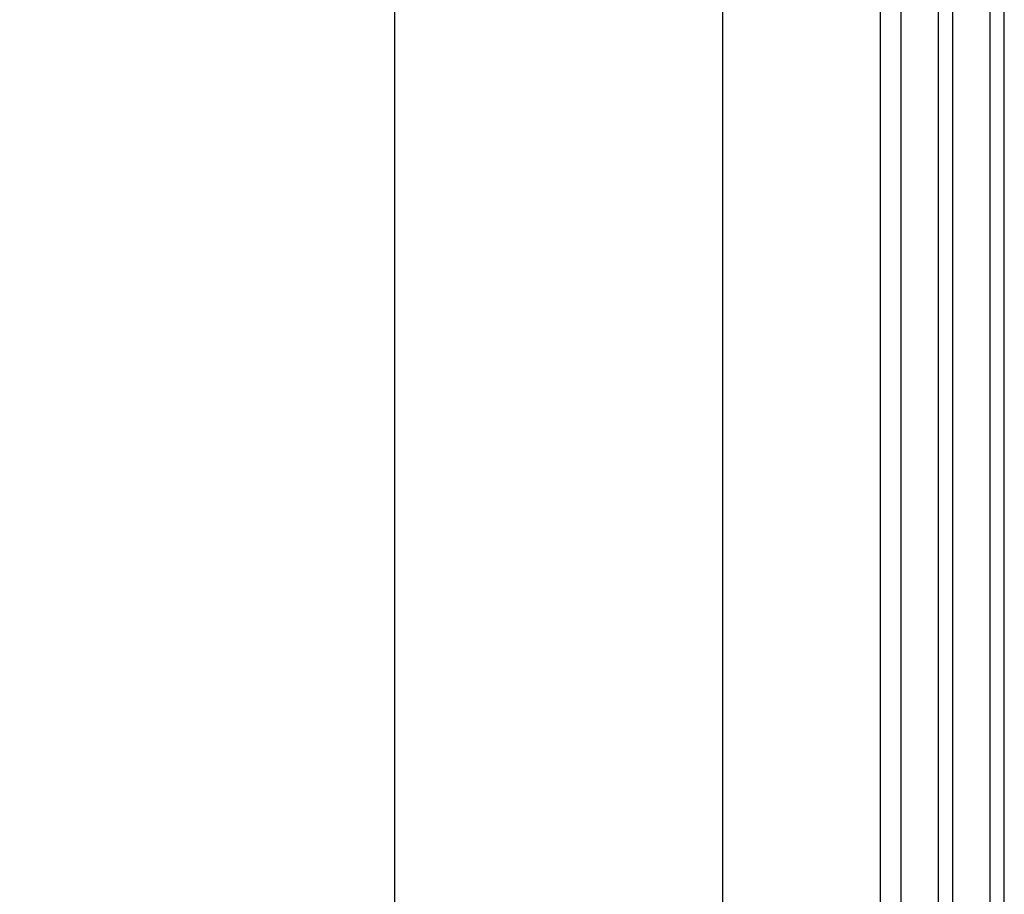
# Model space of a CAD drawing. Header units: millimetres. Extents: x -637441 to -130928, y -380379 to -53767.
# Tile 349 of 390: x -337772 to -337352, y -151853 to -151481. Entities that reach past the tile are written whole.
import ezdxf

# ---------------------------------------------------------------- set-up
doc = ezdxf.new("R2010")
doc.units = ezdxf.units.MM
doc.header["$LTSCALE"] = 10
doc.layers.add('CKTEXTY_MALE', color=7, linetype='Continuous', lineweight=25)
doc.layers.add('CrossSectionsGlass', color=4, linetype='Continuous')
doc.layers.add('ZDIVO', color=6, linetype='Continuous')
doc.styles.get("Standard").update_dxf_attribs({"font": 'simplex.shx', "width": 0.8})
doc.dimstyles.new('normální', dxfattribs={"dimscale": 50, "dimtxt": 2.5, "dimasz": 2.5, "dimexe": 1.768, "dimexo": 5, "dimtad": 1, "dimrnd": 1, "dimtxsty": 'Standard', "dimblk1": 'OBLIQUE', "dimblk2": 'OBLIQUE', "dimsah": 1, "dimcen": 2.5, "dimdle": 1.8, "dimadec": 0, "dimazin": 0, "dimtfac": 1, "dimtix": 1, "dimtmove": 2, "dimatfit": 3, "dimfxl": 1, "dimarcsym": 0})

# ---------------------------------------------------------------- blocks, each defined once
blk = doc.blocks.new('_OBLIQUE')
at = {"color": 0, "linetype": 'ByBlock'}
blk.add_line((-0.5, -0.5), (0.5, 0.5), dxfattribs=at)
blk = doc.blocks.new('*D1263')
at = {"layer": 'CKTEXTY_MALE', "color": 0, "lineweight": -2}
for p, q in [((-338120.14, -149241.72), (-338120.14, -152271.72)), ((-337850.95, -149331.72), (-338208.54, -149331.72)), ((-337850.95, -152181.72), (-338208.54, -152181.72))]:
    blk.add_line(p, q, dxfattribs=at)
at = {"layer": 'DEFPOINTS', "color": 0}
for p in [(-337600.95, -149331.72), (-338120.14, -152181.72), (-337600.95, -152181.72)]:
    blk.add_point(p, dxfattribs=at)
at = {"layer": 'CKTEXTY_MALE', "color": 0, "lineweight": -2, "xscale": 125, "yscale": 125, "zscale": 125}
for p, rotation in [((-338120.14, -149331.72), 90), ((-338120.14, -152181.72), 270)]:
    blk.add_blockref('_OBLIQUE', p, dxfattribs=dict(at, rotation=rotation))
at = {"layer": 'CKTEXTY_MALE', "color": 0, "insert": (-338213.89, -150756.72), "char_height": 125, "attachment_point": 5, "rotation": 90}
blk.add_mtext('2850', dxfattribs=at)

msp = doc.modelspace()

# ---------------------------------------------------------------- linework, layer by layer
at = {"layer": 'CrossSectionsGlass', "color": 1}
for p, q in [((-337352.102, -152835.225), (-337352.102, -148946.4)), ((-337404.902, -152115.076), (-337404.902, -149264.277)), ((-337396.102, -152115.076), (-337396.102, -149264.277)), ((-337380.102, -152115.076), (-337380.102, -149264.277)), ((-337374.102, -152115.076), (-337374.102, -149264.277)), ((-337358.102, -152115.076), (-337358.102, -149264.277)), ((-337352.102, -152115.076), (-337352.102, -149264.777))]:
    msp.add_line(p, q, dxfattribs=at)
at = {"layer": 'ZDIVO', "color": 7}
for p, q in [((-337612.101, -152281.715), (-337612.101, -149331.715)), ((-337472.101, -152281.715), (-337472.101, -149331.715))]:
    msp.add_line(p, q, dxfattribs=at)

# ---------------------------------------------------------------- dimensions: what is measured, and where the dimension line sits
at = {"layer": 'CKTEXTY_MALE'}
dim = msp.add_linear_dim(base=(-338120.136, -152181.715), p1=(-337600.945, -149331.715), p2=(-337600.945, -152181.715), angle=90, dimstyle='normální', dxfattribs=at)
dim.commit()
dim.dimension.update_dxf_attribs({"geometry": '*D1263', "text_midpoint": (-338213.886, -150756.715)})

doc.saveas('drawing.dxf')
